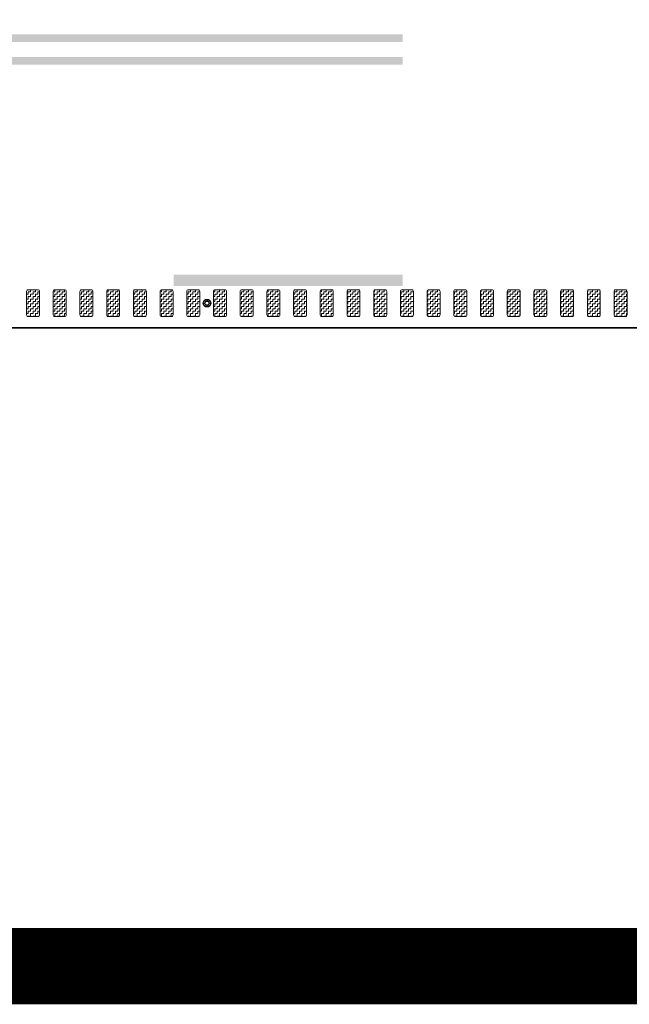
# Model space of a CAD drawing. Header units: metres. Extents: x -699 to 2316, y -1199 to 781.
# Tile 440 of 593: x 913 to 921, y -299 to -286. Entities that reach past the tile are written whole.
import ezdxf

# ---------------------------------------------------------------- set-up
doc = ezdxf.new("R2010")
doc.units = ezdxf.units.M
doc.linetypes.add('VW-3-3_STREEP', pattern=[6, 3, -3])
doc.linetypes.add('VW-9-3_STREEP', pattern=[12, 9, -3])
for name, color, linetype, lineweight in [('N-WA-IE-MEUBILAIR_WEGMEUBILAIR-S', 7, 'Continuous', 25), ('N-WA-VW-MARKERING_DYNAMISCH-G', 7, 'Continuous', 35), ('N-WE-VH-KANTVERHARDING-G', 210, 'Continuous', 35), ('N-WE-VW-MARKERING_LANGS_STREEP_33-G', 7, 'VW-3-3_STREEP', 13), ('N-WE-VW-MARKERING_LANGS_STREEP_93-G', 7, 'VW-9-3_STREEP', 13)]:
    doc.layers.add(name, color=color, linetype=linetype, lineweight=lineweight)
doc.layers.add('X-XX-AL-TEKENBLAD_VIEWPORT-G', color=7, linetype='Continuous', lineweight=18, plot=False)
pattern_1 = [(180, (0, 0), (-0.03175, -0.03175), [0.03175, -0.03175]), (270, (-0.03175, 0), (0.03175, -0.03175), [0.03175, -0.03175])]

# ---------------------------------------------------------------- blocks, each defined once
blk = doc.blocks.new('SIE-WEG_GLASBOLREFLECTOR-SO')
for p, q in [((-0.375, 0), (-0.199, 0)), ((-0.141, 0.141), (-0.265, 0.265)), ((0, 0.2), (0, 0.375)), ((0.142, 0.141), (0.265, 0.265)), ((0.201, 0), (0.375, 0)), ((-0.265, -0.266), (-0.141, -0.141)), ((0, -0.375), (0, -0.2)), ((0.265, -0.266), (0.142, -0.142))]:
    blk.add_line(p, q)
for centre, radius in [((0, 0), 0.375), ((0.001, 0), 0.2)]:
    blk.add_circle(centre, radius)
blk = doc.blocks.new('glasbol')
at = {"layer": 'N-WA-IE-MEUBILAIR_WEGMEUBILAIR-S'}
blk.add_blockref('SIE-WEG_GLASBOLREFLECTOR-SO', (-0.001, 0), dxfattribs=at)

msp = doc.modelspace()

# ---------------------------------------------------------------- hatches: boundary and pattern name
at = {"layer": 'N-WA-VW-MARKERING_DYNAMISCH-G', "lineweight": 9}
h = msp.add_hatch(dxfattribs=at)
h.set_pattern_fill('ZIGZAG', color=8, scale=0.01, angle=180, style=0)
h.set_pattern_definition(pattern_1)
edge = h.paths.add_edge_path()
edge.add_line((913.0648, -289.3115), (913.1948, -289.3115))
edge.add_arc((913.1948, -289.3315), 0.02, 0, 90, ccw=False)
edge.add_line((913.2148, -289.3315), (913.2148, -289.6415))
edge.add_arc((913.1948, -289.6415), 0.02, 270, 360, ccw=False)
edge.add_line((913.1948, -289.6615), (913.0648, -289.6615))
edge.add_arc((913.0648, -289.6415), 0.02, 180, 270, ccw=False)
edge.add_line((913.0448, -289.6415), (913.0448, -289.3315))
edge.add_arc((913.0648, -289.3315), 0.02, 90, 180, ccw=False)
h = msp.add_hatch(dxfattribs=at)
h.set_pattern_fill('ZIGZAG', color=8, scale=0.01, angle=180, style=0)
h.set_pattern_definition(pattern_1)
edge = h.paths.add_edge_path()
edge.add_line((913.4148, -289.3115), (913.5448, -289.3115))
edge.add_arc((913.5448, -289.3315), 0.02, 0, 90, ccw=False)
edge.add_line((913.5648, -289.3315), (913.5648, -289.6415))
edge.add_arc((913.5448, -289.6415), 0.02, 270, 360, ccw=False)
edge.add_line((913.5448, -289.6615), (913.4148, -289.6615))
edge.add_arc((913.4148, -289.6415), 0.02, 180, 270, ccw=False)
edge.add_line((913.3948, -289.6415), (913.3948, -289.3315))
edge.add_arc((913.4148, -289.3315), 0.02, 90, 180, ccw=False)
h = msp.add_hatch(dxfattribs=at)
h.set_pattern_fill('ZIGZAG', color=8, scale=0.01, angle=180, style=0)
h.set_pattern_definition(pattern_1)
edge = h.paths.add_edge_path()
edge.add_line((913.7648, -289.3115), (913.8948, -289.3115))
edge.add_arc((913.8948, -289.3315), 0.02, 0, 90, ccw=False)
edge.add_line((913.9148, -289.3315), (913.9148, -289.6415))
edge.add_arc((913.8948, -289.6415), 0.02, 270, 360, ccw=False)
edge.add_line((913.8948, -289.6615), (913.7648, -289.6615))
edge.add_arc((913.7648, -289.6415), 0.02, 180, 270, ccw=False)
edge.add_line((913.7448, -289.6415), (913.7448, -289.3315))
edge.add_arc((913.7648, -289.3315), 0.02, 90, 180, ccw=False)
h = msp.add_hatch(dxfattribs=at)
h.set_pattern_fill('ZIGZAG', color=8, scale=0.01, angle=180, style=0)
h.set_pattern_definition(pattern_1)
edge = h.paths.add_edge_path()
edge.add_line((914.1148, -289.3115), (914.2448, -289.3115))
edge.add_arc((914.2448, -289.3315), 0.02, 0, 90, ccw=False)
edge.add_line((914.2648, -289.3315), (914.2648, -289.6415))
edge.add_arc((914.2448, -289.6415), 0.02, 270, 360, ccw=False)
edge.add_line((914.2448, -289.6615), (914.1148, -289.6615))
edge.add_arc((914.1148, -289.6415), 0.02, 180, 270, ccw=False)
edge.add_line((914.0948, -289.6415), (914.0948, -289.3315))
edge.add_arc((914.1148, -289.3315), 0.02, 90, 180, ccw=False)
h = msp.add_hatch(dxfattribs=at)
h.set_pattern_fill('ZIGZAG', color=8, scale=0.01, angle=180, style=0)
h.set_pattern_definition(pattern_1)
edge = h.paths.add_edge_path()
edge.add_line((914.4648, -289.3115), (914.5948, -289.3115))
edge.add_arc((914.5948, -289.3315), 0.02, 0, 90, ccw=False)
edge.add_line((914.6148, -289.3315), (914.6148, -289.6415))
edge.add_arc((914.5948, -289.6415), 0.02, 270, 360, ccw=False)
edge.add_line((914.5948, -289.6615), (914.4648, -289.6615))
edge.add_arc((914.4648, -289.6415), 0.02, 180, 270, ccw=False)
edge.add_line((914.4448, -289.6415), (914.4448, -289.3315))
edge.add_arc((914.4648, -289.3315), 0.02, 90, 180, ccw=False)
h = msp.add_hatch(dxfattribs=at)
h.set_pattern_fill('ZIGZAG', color=8, scale=0.01, angle=180, style=0)
h.set_pattern_definition(pattern_1)
edge = h.paths.add_edge_path()
edge.add_line((914.8148, -289.3115), (914.9448, -289.3115))
edge.add_arc((914.9448, -289.3315), 0.02, 0, 90, ccw=False)
edge.add_line((914.9648, -289.3315), (914.9648, -289.6415))
edge.add_arc((914.9448, -289.6415), 0.02, 270, 360, ccw=False)
edge.add_line((914.9448, -289.6615), (914.8148, -289.6615))
edge.add_arc((914.8148, -289.6415), 0.02, 180, 270, ccw=False)
edge.add_line((914.7948, -289.6415), (914.7948, -289.3315))
edge.add_arc((914.8148, -289.3315), 0.02, 90, 180, ccw=False)
h = msp.add_hatch(dxfattribs=at)
h.set_pattern_fill('ZIGZAG', color=8, scale=0.01, angle=180, style=0)
h.set_pattern_definition(pattern_1)
edge = h.paths.add_edge_path()
edge.add_line((915.1648, -289.3115), (915.2948, -289.3115))
edge.add_arc((915.2948, -289.3315), 0.02, 0, 90, ccw=False)
edge.add_line((915.3148, -289.3315), (915.3148, -289.6415))
edge.add_arc((915.2948, -289.6415), 0.02, 270, 360, ccw=False)
edge.add_line((915.2948, -289.6615), (915.1648, -289.6615))
edge.add_arc((915.1648, -289.6415), 0.02, 180, 270, ccw=False)
edge.add_line((915.1448, -289.6415), (915.1448, -289.3315))
edge.add_arc((915.1648, -289.3315), 0.02, 90, 180, ccw=False)
h = msp.add_hatch(dxfattribs=at)
h.set_pattern_fill('ZIGZAG', color=8, scale=0.01, angle=180, style=0)
h.set_pattern_definition(pattern_1)
edge = h.paths.add_edge_path()
edge.add_line((915.5148, -289.3115), (915.6448, -289.3115))
edge.add_arc((915.6448, -289.3315), 0.02, 0, 90, ccw=False)
edge.add_line((915.6648, -289.3315), (915.6648, -289.6415))
edge.add_arc((915.6448, -289.6415), 0.02, 270, 360, ccw=False)
edge.add_line((915.6448, -289.6615), (915.5148, -289.6615))
edge.add_arc((915.5148, -289.6415), 0.02, 180, 270, ccw=False)
edge.add_line((915.4948, -289.6415), (915.4948, -289.3315))
edge.add_arc((915.5148, -289.3315), 0.02, 90, 180, ccw=False)
h = msp.add_hatch(dxfattribs=at)
h.set_pattern_fill('ZIGZAG', color=8, scale=0.01, angle=180, style=0)
h.set_pattern_definition(pattern_1)
edge = h.paths.add_edge_path()
edge.add_line((915.8648, -289.3115), (915.9948, -289.3115))
edge.add_arc((915.9948, -289.3315), 0.02, 0, 90, ccw=False)
edge.add_line((916.0148, -289.3315), (916.0148, -289.6415))
edge.add_arc((915.9948, -289.6415), 0.02, 270, 360, ccw=False)
edge.add_line((915.9948, -289.6615), (915.8648, -289.6615))
edge.add_arc((915.8648, -289.6415), 0.02, 180, 270, ccw=False)
edge.add_line((915.8448, -289.6415), (915.8448, -289.3315))
edge.add_arc((915.8648, -289.3315), 0.02, 90, 180, ccw=False)
h = msp.add_hatch(dxfattribs=at)
h.set_pattern_fill('ZIGZAG', color=8, scale=0.01, angle=180, style=0)
h.set_pattern_definition(pattern_1)
edge = h.paths.add_edge_path()
edge.add_line((916.2148, -289.3115), (916.3448, -289.3115))
edge.add_arc((916.3448, -289.3315), 0.02, 0, 90, ccw=False)
edge.add_line((916.3648, -289.3315), (916.3648, -289.6415))
edge.add_arc((916.3448, -289.6415), 0.02, 270, 360, ccw=False)
edge.add_line((916.3448, -289.6615), (916.2148, -289.6615))
edge.add_arc((916.2148, -289.6415), 0.02, 180, 270, ccw=False)
edge.add_line((916.1948, -289.6415), (916.1948, -289.3315))
edge.add_arc((916.2148, -289.3315), 0.02, 90, 180, ccw=False)
h = msp.add_hatch(dxfattribs=at)
h.set_pattern_fill('ZIGZAG', color=8, scale=0.01, angle=180, style=0)
h.set_pattern_definition(pattern_1)
edge = h.paths.add_edge_path()
edge.add_line((916.5648, -289.3115), (916.6948, -289.3115))
edge.add_arc((916.6948, -289.3315), 0.02, 0, 90, ccw=False)
edge.add_line((916.7148, -289.3315), (916.7148, -289.6415))
edge.add_arc((916.6948, -289.6415), 0.02, 270, 360, ccw=False)
edge.add_line((916.6948, -289.6615), (916.5648, -289.6615))
edge.add_arc((916.5648, -289.6415), 0.02, 180, 270, ccw=False)
edge.add_line((916.5448, -289.6415), (916.5448, -289.3315))
edge.add_arc((916.5648, -289.3315), 0.02, 90, 180, ccw=False)
h = msp.add_hatch(dxfattribs=at)
h.set_pattern_fill('ZIGZAG', color=8, scale=0.01, angle=180, style=0)
h.set_pattern_definition(pattern_1)
edge = h.paths.add_edge_path()
edge.add_line((916.9148, -289.3115), (917.0448, -289.3115))
edge.add_arc((917.0448, -289.3315), 0.02, 0, 90, ccw=False)
edge.add_line((917.0648, -289.3315), (917.0648, -289.6415))
edge.add_arc((917.0448, -289.6415), 0.02, 270, 360, ccw=False)
edge.add_line((917.0448, -289.6615), (916.9148, -289.6615))
edge.add_arc((916.9148, -289.6415), 0.02, 180, 270, ccw=False)
edge.add_line((916.8948, -289.6415), (916.8948, -289.3315))
edge.add_arc((916.9148, -289.3315), 0.02, 90, 180, ccw=False)
h = msp.add_hatch(dxfattribs=at)
h.set_pattern_fill('ZIGZAG', color=8, scale=0.01, angle=180, style=0)
h.set_pattern_definition(pattern_1)
edge = h.paths.add_edge_path()
edge.add_line((917.2648, -289.3115), (917.3948, -289.3115))
edge.add_arc((917.3948, -289.3315), 0.02, 0, 90, ccw=False)
edge.add_line((917.4148, -289.3315), (917.4148, -289.6415))
edge.add_arc((917.3948, -289.6415), 0.02, 270, 360, ccw=False)
edge.add_line((917.3948, -289.6615), (917.2648, -289.6615))
edge.add_arc((917.2648, -289.6415), 0.02, 180, 270, ccw=False)
edge.add_line((917.2448, -289.6415), (917.2448, -289.3315))
edge.add_arc((917.2648, -289.3315), 0.02, 90, 180, ccw=False)
h = msp.add_hatch(dxfattribs=at)
h.set_pattern_fill('ZIGZAG', color=8, scale=0.01, angle=180, style=0)
h.set_pattern_definition(pattern_1)
edge = h.paths.add_edge_path()
edge.add_line((917.6148, -289.3115), (917.7448, -289.3115))
edge.add_arc((917.7448, -289.3315), 0.02, 0, 90, ccw=False)
edge.add_line((917.7648, -289.3315), (917.7648, -289.6415))
edge.add_arc((917.7448, -289.6415), 0.02, 270, 360, ccw=False)
edge.add_line((917.7448, -289.6615), (917.6148, -289.6615))
edge.add_arc((917.6148, -289.6415), 0.02, 180, 270, ccw=False)
edge.add_line((917.5948, -289.6415), (917.5948, -289.3315))
edge.add_arc((917.6148, -289.3315), 0.02, 90, 180, ccw=False)
h = msp.add_hatch(dxfattribs=at)
h.set_pattern_fill('ZIGZAG', color=8, scale=0.01, angle=180, style=0)
h.set_pattern_definition(pattern_1)
edge = h.paths.add_edge_path()
edge.add_line((917.9648, -289.3115), (918.0948, -289.3115))
edge.add_arc((918.0948, -289.3315), 0.02, 0, 90, ccw=False)
edge.add_line((918.1148, -289.3315), (918.1148, -289.6415))
edge.add_arc((918.0948, -289.6415), 0.02, 270, 360, ccw=False)
edge.add_line((918.0948, -289.6615), (917.9648, -289.6615))
edge.add_arc((917.9648, -289.6415), 0.02, 180, 270, ccw=False)
edge.add_line((917.9448, -289.6415), (917.9448, -289.3315))
edge.add_arc((917.9648, -289.3315), 0.02, 90, 180, ccw=False)
h = msp.add_hatch(dxfattribs=at)
h.set_pattern_fill('ZIGZAG', color=8, scale=0.01, angle=180, style=0)
h.set_pattern_definition(pattern_1)
edge = h.paths.add_edge_path()
edge.add_line((918.3148, -289.3115), (918.4448, -289.3115))
edge.add_arc((918.4448, -289.3315), 0.02, 0, 90, ccw=False)
edge.add_line((918.4648, -289.3315), (918.4648, -289.6415))
edge.add_arc((918.4448, -289.6415), 0.02, 270, 360, ccw=False)
edge.add_line((918.4448, -289.6615), (918.3148, -289.6615))
edge.add_arc((918.3148, -289.6415), 0.02, 180, 270, ccw=False)
edge.add_line((918.2948, -289.6415), (918.2948, -289.3315))
edge.add_arc((918.3148, -289.3315), 0.02, 90, 180, ccw=False)
h = msp.add_hatch(dxfattribs=at)
h.set_pattern_fill('ZIGZAG', color=8, scale=0.01, angle=180, style=0)
h.set_pattern_definition(pattern_1)
edge = h.paths.add_edge_path()
edge.add_line((918.6648, -289.3115), (918.7948, -289.3115))
edge.add_arc((918.7948, -289.3315), 0.02, 0, 90, ccw=False)
edge.add_line((918.8148, -289.3315), (918.8148, -289.6415))
edge.add_arc((918.7948, -289.6415), 0.02, 270, 360, ccw=False)
edge.add_line((918.7948, -289.6615), (918.6648, -289.6615))
edge.add_arc((918.6648, -289.6415), 0.02, 180, 270, ccw=False)
edge.add_line((918.6448, -289.6415), (918.6448, -289.3315))
edge.add_arc((918.6648, -289.3315), 0.02, 90, 180, ccw=False)
h = msp.add_hatch(dxfattribs=at)
h.set_pattern_fill('ZIGZAG', color=8, scale=0.01, angle=180, style=0)
h.set_pattern_definition(pattern_1)
edge = h.paths.add_edge_path()
edge.add_line((919.0148, -289.3115), (919.1448, -289.3115))
edge.add_arc((919.1448, -289.3315), 0.02, 0, 90, ccw=False)
edge.add_line((919.1648, -289.3315), (919.1648, -289.6415))
edge.add_arc((919.1448, -289.6415), 0.02, 270, 360, ccw=False)
edge.add_line((919.1448, -289.6615), (919.0148, -289.6615))
edge.add_arc((919.0148, -289.6415), 0.02, 180, 270, ccw=False)
edge.add_line((918.9948, -289.6415), (918.9948, -289.3315))
edge.add_arc((919.0148, -289.3315), 0.02, 90, 180, ccw=False)
h = msp.add_hatch(dxfattribs=at)
h.set_pattern_fill('ZIGZAG', color=8, scale=0.01, angle=180, style=0)
h.set_pattern_definition(pattern_1)
edge = h.paths.add_edge_path()
edge.add_line((919.3648, -289.3115), (919.4948, -289.3115))
edge.add_arc((919.4948, -289.3315), 0.02, 0, 90, ccw=False)
edge.add_line((919.5148, -289.3315), (919.5148, -289.6415))
edge.add_arc((919.4948, -289.6415), 0.02, 270, 360, ccw=False)
edge.add_line((919.4948, -289.6615), (919.3648, -289.6615))
edge.add_arc((919.3648, -289.6415), 0.02, 180, 270, ccw=False)
edge.add_line((919.3448, -289.6415), (919.3448, -289.3315))
edge.add_arc((919.3648, -289.3315), 0.02, 90, 180, ccw=False)
h = msp.add_hatch(dxfattribs=at)
h.set_pattern_fill('ZIGZAG', color=8, scale=0.01, angle=180, style=0)
h.set_pattern_definition(pattern_1)
edge = h.paths.add_edge_path()
edge.add_line((919.7148, -289.3115), (919.8448, -289.3115))
edge.add_arc((919.8448, -289.3315), 0.02, 0, 90, ccw=False)
edge.add_line((919.8648, -289.3315), (919.8648, -289.6415))
edge.add_arc((919.8448, -289.6415), 0.02, 270, 360, ccw=False)
edge.add_line((919.8448, -289.6615), (919.7148, -289.6615))
edge.add_arc((919.7148, -289.6415), 0.02, 180, 270, ccw=False)
edge.add_line((919.6948, -289.6415), (919.6948, -289.3315))
edge.add_arc((919.7148, -289.3315), 0.02, 90, 180, ccw=False)
h = msp.add_hatch(dxfattribs=at)
h.set_pattern_fill('ZIGZAG', color=8, scale=0.01, angle=180, style=0)
h.set_pattern_definition(pattern_1)
edge = h.paths.add_edge_path()
edge.add_line((920.0648, -289.3115), (920.1948, -289.3115))
edge.add_arc((920.1948, -289.3315), 0.02, 0, 90, ccw=False)
edge.add_line((920.2148, -289.3315), (920.2148, -289.6415))
edge.add_arc((920.1948, -289.6415), 0.02, 270, 360, ccw=False)
edge.add_line((920.1948, -289.6615), (920.0648, -289.6615))
edge.add_arc((920.0648, -289.6415), 0.02, 180, 270, ccw=False)
edge.add_line((920.0448, -289.6415), (920.0448, -289.3315))
edge.add_arc((920.0648, -289.3315), 0.02, 90, 180, ccw=False)
h = msp.add_hatch(dxfattribs=at)
h.set_pattern_fill('ZIGZAG', color=8, scale=0.01, angle=180, style=0)
h.set_pattern_definition(pattern_1)
edge = h.paths.add_edge_path()
edge.add_line((920.4148, -289.3115), (920.5448, -289.3115))
edge.add_arc((920.5448, -289.3315), 0.02, 0, 90, ccw=False)
edge.add_line((920.5648, -289.3315), (920.5648, -289.6415))
edge.add_arc((920.5448, -289.6415), 0.02, 270, 360, ccw=False)
edge.add_line((920.5448, -289.6615), (920.4148, -289.6615))
edge.add_arc((920.4148, -289.6415), 0.02, 180, 270, ccw=False)
edge.add_line((920.3948, -289.6415), (920.3948, -289.3315))
edge.add_arc((920.4148, -289.3315), 0.02, 90, 180, ccw=False)
h = msp.add_hatch(dxfattribs=at)
h.set_pattern_fill('ZIGZAG', color=8, scale=0.01, angle=180, style=0)
h.set_pattern_definition(pattern_1)
edge = h.paths.add_edge_path()
edge.add_line((920.7648, -289.3115), (920.8948, -289.3115))
edge.add_arc((920.8948, -289.3315), 0.02, 0, 90, ccw=False)
edge.add_line((920.9148, -289.3315), (920.9148, -289.6415))
edge.add_arc((920.8948, -289.6415), 0.02, 270, 360, ccw=False)
edge.add_line((920.8948, -289.6615), (920.7648, -289.6615))
edge.add_arc((920.7648, -289.6415), 0.02, 180, 270, ccw=False)
edge.add_line((920.7448, -289.6415), (920.7448, -289.3315))
edge.add_arc((920.7648, -289.3315), 0.02, 90, 180, ccw=False)

# ---------------------------------------------------------------- linework, layer by layer
at = {"layer": 'N-WA-VW-MARKERING_DYNAMISCH-G', "color": 8, "lineweight": 9}
for points in [[(913.0648, -289.3115), (913.1948, -289.3115, -0.4142136), (913.2148, -289.3315), (913.2148, -289.6415, -0.4142136), (913.1948, -289.6615), (913.0648, -289.6615, -0.4142136), (913.0448, -289.6415), (913.0448, -289.3315, -0.4142136)], [(913.4148, -289.3115), (913.5448, -289.3115, -0.4142136), (913.5648, -289.3315), (913.5648, -289.6415, -0.4142136), (913.5448, -289.6615), (913.4148, -289.6615, -0.4142136), (913.3948, -289.6415), (913.3948, -289.3315, -0.4142136)], [(913.7648, -289.3115), (913.8948, -289.3115, -0.4142136), (913.9148, -289.3315), (913.9148, -289.6415, -0.4142136), (913.8948, -289.6615), (913.7648, -289.6615, -0.4142136), (913.7448, -289.6415), (913.7448, -289.3315, -0.4142136)], [(914.1148, -289.3115), (914.2448, -289.3115, -0.4142136), (914.2648, -289.3315), (914.2648, -289.6415, -0.4142136), (914.2448, -289.6615), (914.1148, -289.6615, -0.4142136), (914.0948, -289.6415), (914.0948, -289.3315, -0.4142136)], [(914.4648, -289.3115), (914.5948, -289.3115, -0.4142136), (914.6148, -289.3315), (914.6148, -289.6415, -0.4142136), (914.5948, -289.6615), (914.4648, -289.6615, -0.4142136), (914.4448, -289.6415), (914.4448, -289.3315, -0.4142136)], [(914.8148, -289.3115), (914.9448, -289.3115, -0.4142136), (914.9648, -289.3315), (914.9648, -289.6415, -0.4142136), (914.9448, -289.6615), (914.8148, -289.6615, -0.4142136), (914.7948, -289.6415), (914.7948, -289.3315, -0.4142136)], [(915.1648, -289.3115), (915.2948, -289.3115, -0.4142136), (915.3148, -289.3315), (915.3148, -289.6415, -0.4142136), (915.2948, -289.6615), (915.1648, -289.6615, -0.4142136), (915.1448, -289.6415), (915.1448, -289.3315, -0.4142136)], [(915.5148, -289.3115), (915.6448, -289.3115, -0.4142136), (915.6648, -289.3315), (915.6648, -289.6415, -0.4142136), (915.6448, -289.6615), (915.5148, -289.6615, -0.4142136), (915.4948, -289.6415), (915.4948, -289.3315, -0.4142136)], [(915.8648, -289.3115), (915.9948, -289.3115, -0.4142136), (916.0148, -289.3315), (916.0148, -289.6415, -0.4142136), (915.9948, -289.6615), (915.8648, -289.6615, -0.4142136), (915.8448, -289.6415), (915.8448, -289.3315, -0.4142136)], [(916.2148, -289.3115), (916.3448, -289.3115, -0.4142136), (916.3648, -289.3315), (916.3648, -289.6415, -0.4142136), (916.3448, -289.6615), (916.2148, -289.6615, -0.4142136), (916.1948, -289.6415), (916.1948, -289.3315, -0.4142136)], [(916.5648, -289.3115), (916.6948, -289.3115, -0.4142136), (916.7148, -289.3315), (916.7148, -289.6415, -0.4142136), (916.6948, -289.6615), (916.5648, -289.6615, -0.4142136), (916.5448, -289.6415), (916.5448, -289.3315, -0.4142136)], [(916.9148, -289.3115), (917.0448, -289.3115, -0.4142136), (917.0648, -289.3315), (917.0648, -289.6415, -0.4142136), (917.0448, -289.6615), (916.9148, -289.6615, -0.4142136), (916.8948, -289.6415), (916.8948, -289.3315, -0.4142136)], [(917.2648, -289.3115), (917.3948, -289.3115, -0.4142136), (917.4148, -289.3315), (917.4148, -289.6415, -0.4142136), (917.3948, -289.6615), (917.2648, -289.6615, -0.4142136), (917.2448, -289.6415), (917.2448, -289.3315, -0.4142136)], [(917.6148, -289.3115), (917.7448, -289.3115, -0.4142136), (917.7648, -289.3315), (917.7648, -289.6415, -0.4142136), (917.7448, -289.6615), (917.6148, -289.6615, -0.4142136), (917.5948, -289.6415), (917.5948, -289.3315, -0.4142136)], [(917.9648, -289.3115), (918.0948, -289.3115, -0.4142136), (918.1148, -289.3315), (918.1148, -289.6415, -0.4142136), (918.0948, -289.6615), (917.9648, -289.6615, -0.4142136), (917.9448, -289.6415), (917.9448, -289.3315, -0.4142136)], [(918.3148, -289.3115), (918.4448, -289.3115, -0.4142136), (918.4648, -289.3315), (918.4648, -289.6415, -0.4142136), (918.4448, -289.6615), (918.3148, -289.6615, -0.4142136), (918.2948, -289.6415), (918.2948, -289.3315, -0.4142136)], [(918.6648, -289.3115), (918.7948, -289.3115, -0.4142136), (918.8148, -289.3315), (918.8148, -289.6415, -0.4142136), (918.7948, -289.6615), (918.6648, -289.6615, -0.4142136), (918.6448, -289.6415), (918.6448, -289.3315, -0.4142136)], [(919.0148, -289.3115), (919.1448, -289.3115, -0.4142136), (919.1648, -289.3315), (919.1648, -289.6415, -0.4142136), (919.1448, -289.6615), (919.0148, -289.6615, -0.4142136), (918.9948, -289.6415), (918.9948, -289.3315, -0.4142136)], [(919.3648, -289.3115), (919.4948, -289.3115, -0.4142136), (919.5148, -289.3315), (919.5148, -289.6415, -0.4142136), (919.4948, -289.6615), (919.3648, -289.6615, -0.4142136), (919.3448, -289.6415), (919.3448, -289.3315, -0.4142136)], [(919.7148, -289.3115), (919.8448, -289.3115, -0.4142136), (919.8648, -289.3315), (919.8648, -289.6415, -0.4142136), (919.8448, -289.6615), (919.7148, -289.6615, -0.4142136), (919.6948, -289.6415), (919.6948, -289.3315, -0.4142136)], [(920.0648, -289.3115), (920.1948, -289.3115, -0.4142136), (920.2148, -289.3315), (920.2148, -289.6415, -0.4142136), (920.1948, -289.6615), (920.0648, -289.6615, -0.4142136), (920.0448, -289.6415), (920.0448, -289.3315, -0.4142136)], [(920.4148, -289.3115), (920.5448, -289.3115, -0.4142136), (920.5648, -289.3315), (920.5648, -289.6415, -0.4142136), (920.5448, -289.6615), (920.4148, -289.6615, -0.4142136), (920.3948, -289.6415), (920.3948, -289.3315, -0.4142136)], [(920.7648, -289.3115), (920.8948, -289.3115, -0.4142136), (920.9148, -289.3315), (920.9148, -289.6415, -0.4142136), (920.8948, -289.6615), (920.7648, -289.6615, -0.4142136), (920.7448, -289.6415), (920.7448, -289.3315, -0.4142136)]]:
    msp.add_lwpolyline(points, format="xyb", close=True, dxfattribs=at)
at = {"layer": 'N-WE-VH-KANTVERHARDING-G'}
msp.add_line((883.2321, -289.8115), (978.3951, -289.8115), dxfattribs=at)
at = {"layer": 'N-WE-VW-MARKERING_LANGS_STREEP_33-G', "color": 253, "linetype": 'Continuous'}
msp.add_solid([(914.9747, -289.2615), (917.9747, -289.2615), (914.9747, -289.1115), (917.9747, -289.1115)], dxfattribs=at)
at = {"layer": 'N-WE-VW-MARKERING_LANGS_STREEP_93-G', "color": 253, "linetype": 'Continuous'}
for points in [[(908.9747, -285.9615), (917.9747, -285.9615), (908.9747, -286.0615), (917.9747, -286.0615)], [(908.9747, -286.3615), (917.9747, -286.3615), (908.9747, -286.2615), (917.9747, -286.2615)]]:
    msp.add_solid(points, dxfattribs=at)
at = {"layer": 'X-XX-AL-TEKENBLAD_VIEWPORT-G', "color": 3, "const_width": 1}
msp.add_lwpolyline([(749.0799, -298.1762), (1099.9642, -298.1762), (1099.9642, -17.5014), (749.0799, -17.5014)], close=True, dxfattribs=at)

# ---------------------------------------------------------------- block references
at = {"layer": 'N-WA-IE-MEUBILAIR_WEGMEUBILAIR-S', "xscale": 0.1333332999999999, "yscale": 0.1333332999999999, "zscale": 0.1333332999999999, "rotation": 0.1723155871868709}
msp.add_blockref('glasbol', (915.41, -289.4865), dxfattribs=at)

doc.saveas('drawing.dxf')
